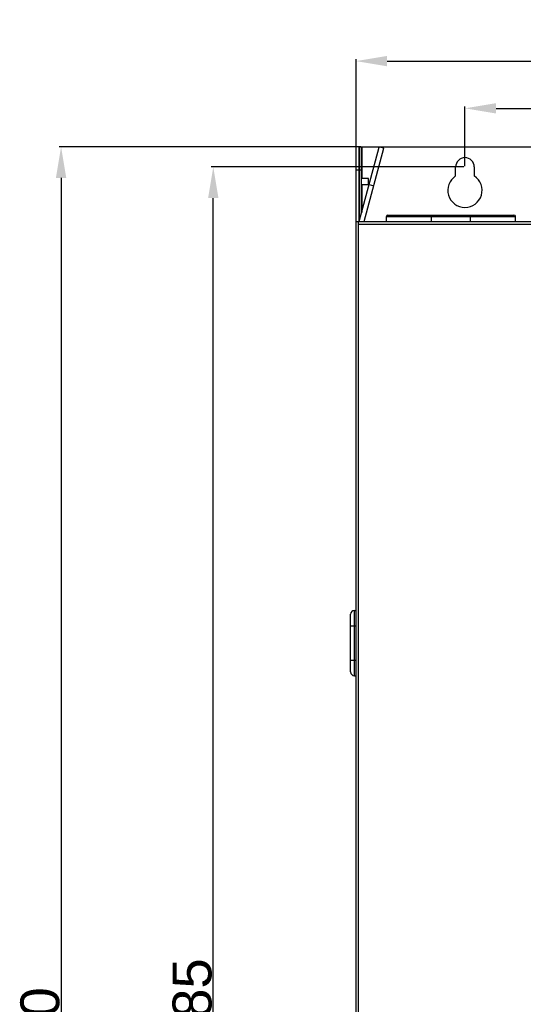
# Model space of a CAD drawing. Header units: millimetres. Extents: x 1117 to 38156, y -1945 to 7303.
# Tile 664 of 831: x 22467 to 22790, y 1523 to 2156. Entities that reach past the tile are written whole.
import ezdxf

# ---------------------------------------------------------------- set-up
doc = ezdxf.new("R2010")
doc.units = ezdxf.units.MM
doc.styles.get("Standard").update_dxf_attribs({"font": 'arial.ttf'})
doc.dimstyles.new('ISO-25', dxfattribs={"dimtxt": 2.5, "dimasz": 2.5, "dimexe": 1.25, "dimexo": 0.625, "dimtad": 1, "dimtxsty": 'Standard', "dimcen": 2.5, "dimadec": 0, "dimazin": 0, "dimtfac": 1, "dimtmove": 0, "dimatfit": 3, "dimfxl": 0, "dimarcsym": 0})

# ---------------------------------------------------------------- blocks, each defined once
blk = doc.blocks.new('*D51')
at = {"color": 0, "linetype": 'Continuous', "lineweight": -2}
for p, q in [((22682.96, 2060.23), (22682.96, 2130.91)), ((22702.96, 2129.66), (23002.96, 2129.66)), ((23022.96, 2060.23), (23022.96, 2130.91))]:
    blk.add_line(p, q, dxfattribs=at)
at = {"color": 0, "linetype": 'Continuous'}
for points in [[(22702.96, 2133), (22702.96, 2126.33), (22682.96, 2129.66)], [(23002.96, 2133), (23002.96, 2126.33), (23022.96, 2129.66)]]:
    blk.add_solid(points, dxfattribs=at)
at = {"layer": 'Defpoints', "color": 0, "linetype": 'Continuous'}
for p in [(23022.96, 2129.66), (22682.96, 2059.61), (23022.96, 2059.61)]:
    blk.add_point(p, dxfattribs=at)
at = {"color": 0, "linetype": 'Continuous', "insert": (22850.28, 2155.83), "char_height": 25, "width": 8.4, "attachment_point": 2}
blk.add_mtext('340', dxfattribs=at)
blk = doc.blocks.new('*D53')
at = {"color": 0, "linetype": 'Continuous', "lineweight": -2}
for p, q in [((22686.03, 2074.61), (22492.21, 2074.61)), ((22493.46, 2054.61), (22493.46, 953.97)), ((22787.83, 933.97), (22492.21, 933.97))]:
    blk.add_line(p, q, dxfattribs=at)
at = {"color": 0, "linetype": 'Continuous'}
for points in [[(22490.12, 2054.61), (22496.79, 2054.61), (22493.46, 2074.61)], [(22490.12, 953.97), (22496.79, 953.97), (22493.46, 933.97)]]:
    blk.add_solid(points, dxfattribs=at)
at = {"layer": 'Defpoints', "color": 0, "linetype": 'Continuous'}
for p in [(22686.66, 2074.61), (22493.46, 933.97), (22788.46, 933.97)]:
    blk.add_point(p, dxfattribs=at)
at = {"color": 0, "linetype": 'Continuous', "insert": (22467.3, 1495.53), "char_height": 25, "width": 19.6, "attachment_point": 2, "rotation": 90}
blk.add_mtext('1140', dxfattribs=at)
blk = doc.blocks.new('*D55')
at = {"color": 0, "linetype": 'Continuous', "lineweight": -2}
for p, q in [((22752.96, 2062.23), (22752.96, 2100.55)), ((22772.96, 2099.3), (22932.96, 2099.3)), ((22952.96, 2062.23), (22952.96, 2100.55))]:
    blk.add_line(p, q, dxfattribs=at)
at = {"color": 0, "linetype": 'Continuous'}
for points in [[(22772.96, 2102.64), (22772.96, 2095.97), (22752.96, 2099.3)], [(22932.96, 2102.64), (22932.96, 2095.97), (22952.96, 2099.3)]]:
    blk.add_solid(points, dxfattribs=at)
at = {"layer": 'Defpoints', "color": 0, "linetype": 'Continuous'}
for p in [(22952.96, 2099.3), (22752.96, 2061.61), (22952.96, 2061.61)]:
    blk.add_point(p, dxfattribs=at)
at = {"color": 0, "linetype": 'Continuous', "insert": (22848.02, 2125.46), "char_height": 25, "width": 8.4, "attachment_point": 2}
blk.add_mtext('200', dxfattribs=at)
blk = doc.blocks.new('*D57')
at = {"color": 0, "linetype": 'Continuous', "lineweight": -2}
for p, q in [((22752.33, 2061.61), (22589.99, 2061.61)), ((22591.24, 996.61), (22591.24, 2041.61)), ((22785.04, 976.61), (22589.99, 976.61))]:
    blk.add_line(p, q, dxfattribs=at)
at = {"color": 0, "linetype": 'Continuous'}
for points in [[(22587.91, 2041.61), (22594.57, 2041.61), (22591.24, 2061.61)], [(22587.91, 996.61), (22594.57, 996.61), (22591.24, 976.61)]]:
    blk.add_solid(points, dxfattribs=at)
at = {"layer": 'Defpoints', "color": 0, "linetype": 'Continuous'}
for p in [(22591.24, 2061.61), (22752.96, 2061.61), (22785.66, 976.61)]:
    blk.add_point(p, dxfattribs=at)
at = {"color": 0, "linetype": 'Continuous', "insert": (22565.09, 1514.1), "char_height": 25, "width": 11.2, "attachment_point": 2, "rotation": 90}
blk.add_mtext('1085', dxfattribs=at)

msp = doc.modelspace()

# ---------------------------------------------------------------- linework, layer by layer
at = {"linetype": 'Continuous'}
for p, q in [((22682.958, 2026.608), (22682.958, 2074.608)), ((22684.958, 2074.608), (22682.958, 2074.608)), ((22684.958, 2074.608), (22684.958, 2026.608)), ((22684.958, 2026.608), (22684.958, 2074.608)), ((22684.958, 2074.608), (23020.958, 2074.608)), ((22685.092, 2026.608), (22697.899, 2074.404)), ((22686.458, 2031.706), (22686.458, 2074.608)), ((22686.658, 2074.608), (22686.658, 2054.108)), ((22688.198, 2026.608), (22700.797, 2073.628)), ((22700.797, 2073.628), (22697.899, 2074.404)), ((22684.958, 2059.608), (22682.958, 2059.608)), ((22686.458, 2059.608), (22684.958, 2059.608)), ((22746.958, 2055.828), (22746.958, 2061.608)), ((22758.958, 2061.608), (22758.958, 2055.828)), ((22690.958, 2054.108), (22686.458, 2054.108)), ((22690.958, 2050.108), (22690.958, 2054.108)), ((22690.958, 2050.108), (22686.458, 2050.108)), ((22686.658, 2050.108), (22686.658, 2032.453)), ((22691.429, 2050.256), (22694.327, 2049.48)), ((22682.958, 964.608), (22682.958, 2026.608)), ((22682.958, 2026.608), (23022.958, 2026.608)), ((22684.658, 964.608), (22684.658, 2026.608)), ((22702.458, 2026.608), (22702.458, 2029.708)), ((22702.458, 2029.708), (22785.458, 2029.708)), ((22703.458, 2030.708), (22784.458, 2030.708)), ((22731.458, 2026.608), (22731.458, 2030.708)), ((22756.458, 2026.608), (22756.458, 2030.708)), ((22785.458, 2026.608), (22785.458, 2029.708)), ((22684.658, 2024.908), (23021.258, 2024.908)), ((22679.458, 1737.108), (22679.458, 1774.108)), ((22681.958, 1734.608), (22681.958, 1776.608)), ((22681.958, 1776.608), (22682.958, 1776.608)), ((22679.458, 1766.608), (22682.958, 1766.608)), ((22679.458, 1744.608), (22682.958, 1744.608)), ((22681.958, 1734.608), (22682.958, 1734.608))]:
    msp.add_line(p, q, dxfattribs=at)
for centre, radius, start, end in [((22752.958, 2061.608), 6, 0, 180), ((22752.958, 2046.608), 11, 123.055731, 56.944269), ((22703.458, 2029.708), 1, 90, 180), ((22784.458, 2029.708), 1, 0, 90), ((22681.958, 1774.108), 2.5, 90, 180), ((22681.958, 1737.108), 2.5, 180, 270)]:
    msp.add_arc(centre, radius, start, end, dxfattribs=at)

# ---------------------------------------------------------------- dimensions: what is measured, and where the dimension line sits
for base, p1, p2, picture, middle in [((23022.958, 2129.664), (22682.958, 2059.608), (23022.958, 2059.608), '*D51', (22850.284, 2129.664)), ((22952.958, 2099.303), (22752.958, 2061.608), (22952.958, 2061.608), '*D55', (22848.017, 2099.303))]:
    dim = msp.add_linear_dim(base=base, p1=p1, p2=p2, dimstyle='ISO-25', override={"dimtxt": 25, "dimasz": 20, "dimdsep": 46}, dxfattribs=at)
    dim.commit()
    dim.dimension.update_dxf_attribs({"geometry": picture, "text_midpoint": middle, "dimtype": 160})
dim = msp.add_linear_dim(base=(22493.456, 933.967), p1=(22686.658, 2074.608), p2=(22788.458, 933.967), angle=270, text='1140', dimstyle='ISO-25', override={"dimtxt": 25, "dimasz": 20, "dimdsep": 46}, dxfattribs=at)
dim.commit()
dim.dimension.update_dxf_attribs({"geometry": '*D53', "text_midpoint": (22493.456, 1495.526), "dimtype": 160})
dim = msp.add_linear_dim(base=(22591.239, 2061.608), p1=(22785.664, 976.608), p2=(22752.958, 2061.608), angle=90, dimstyle='ISO-25', override={"dimtxt": 25, "dimasz": 20, "dimdsep": 46}, dxfattribs=at)
dim.commit()
dim.dimension.update_dxf_attribs({"geometry": '*D57', "text_midpoint": (22591.239, 1514.102), "dimtype": 160})

doc.saveas('drawing.dxf')
